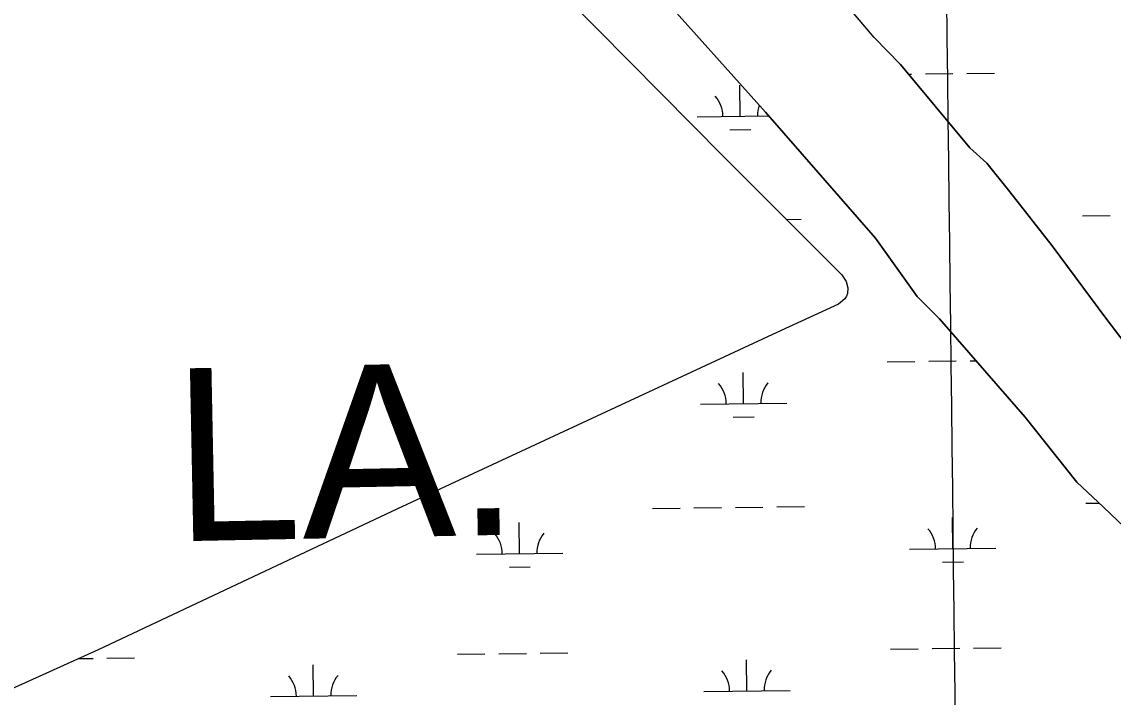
# Model space of a CAD drawing. Extents: x 3684037 to 3722149, y 433263 to 459021.
# Drawn here: x 3713459 to 3714723, y 453892 to 454674 of the extents above; entities that cross this region are included whole.
import ezdxf

# ---------------------------------------------------------------- set-up
doc = ezdxf.new("R2010")
doc.units = 0
for name, color, linetype in [('V-GRID-MAJR', 7, 'Continuous'), ('V-TOPO-GNAM-IDEN', 7, 'Continuous'), ('V-TOPO-SHOR', 7, 'Continuous'), ('V-WETL-SWMP', 7, 'Continuous')]:
    doc.layers.add(name, color=color, linetype=linetype)

msp = doc.modelspace()

# ---------------------------------------------------------------- linework, layer by layer
at = {"layer": 'V-GRID-MAJR'}
msp.add_spline([(3714717.7800000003, 438985.321), (3714645.519, 445043.8), (3714573.235, 451104.20900000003), (3714500.951, 457164.625), (3714500.9280000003, 457166.547)], degree=3, dxfattribs=at)
at = {"layer": 'V-TOPO-SHOR'}
for points in [[(3714476.8710000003, 454624.669), (3714446.274, 454655.802), (3714333.63, 454789.666), (3714188.818, 454953.887), (3714034.335, 455139.216), (3713859.532, 455329.885), (3713793.841, 455414.779), (3713570.23, 455678.659), (3713470.955, 455793.249), (3713443.268, 455821.614), (3713412.984, 455846.186), (3713398.71, 455859.946), (3713387.382, 455871.55), (3713382.369, 455878.405), (3713381.556, 455881.389), (3713379.534, 455889.907), (3713380.896, 455897.109), (3713382.696, 455905.582), (3713389.649, 455918.66500000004)], [(3714320.373, 454569.405), (3714193.807, 454711.082), (3714040.307, 454894.517), (3713885.267, 455067.50800000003), (3713790.64, 455171.886), (3713775.523, 455185.079), (3713764.31, 455193.419), (3713756.333, 455200.443), (3713736.595, 455217.229), (3713721.968, 455235.79000000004), (3713657.548, 455311.945), (3713559.254, 455429.094), (3713473.66, 455520.353), (3713454.09, 455539.25800000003)], [(3713564.125, 455255.172), (3713774.903, 455035.07300000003), (3713926.735, 454874.895), (3714089.889, 454702.189), (3714271.7290000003, 454518.24), (3714408.691, 454381.192), (3714413.948, 454373.33400000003), (3714415.697, 454366.281), (3714415.312, 454359.715), (3714414.2060000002, 454356.669), (3714412.179, 454353.331), (3714404.767, 454347.154), (3714333.396, 454314.603)], [(3714476.8710000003, 454624.669), (3714556.821, 454528.32), (3714576.682, 454510.679), (3714603.524, 454477.194), (3714652.534, 454414.929), (3714714.363, 454330.942), (3714741.782, 454295.113), (3714747.010115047, 454288.57909205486)], [(3714320.373, 454569.405), (3714447.617, 454423.686), (3714496.024, 454356.14900000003), (3714521.72, 454330.287), (3714620.946, 454216.297), (3714681.046, 454141.105), (3714712.004, 454112.29600000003), (3714769.242, 454057.618), (3714783.827, 454038.824), (3714803.654, 454010.635), (3714846.287, 453968.897), (3714868.453, 453938.943), (3714883.0160000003, 453913.701), (3714902.867, 453892.543), (3714958.907, 453829.67)], [(3714333.396, 454314.603), (3713894.15, 454110.403), (3713547.218, 453947.065), (3713157.3370000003, 453770.947)]]:
    msp.add_lwpolyline(points, dxfattribs=at)
at = {"layer": 'V-WETL-SWMP'}
for p, q in [((3714446.274529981, 454655.8022245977), (3714333.629187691, 454789.6650795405)), ((3714476.871526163, 454624.6692229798), (3714446.274529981, 454655.8022245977)), ((3714556.8215175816, 454528.3202193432), (3714476.871526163, 454624.6692229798)), ((3714486.096733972, 454613.5517786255), (3714489.500628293, 454613.5913877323)), ((3714505.499543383, 454613.77755765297), (3714537.497373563, 454614.1498974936)), ((3714553.4962886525, 454614.336067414), (3714585.4941188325, 454614.7084072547)), ((3714290.9894107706, 454564.84819880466), (3714290.5705285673, 454600.84576174)), ((3714240.9927971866, 454564.2664177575), (3714324.0173094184, 454565.23252494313)), ((3714279.1697727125, 454549.27861597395), (3714303.168147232, 454549.5578708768)), ((3714576.6835148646, 454510.6782181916), (3714556.8215175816, 454528.3202193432)), ((3714603.524512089, 454477.1942170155), (3714576.6835148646, 454510.6782181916)), ((3714652.5355071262, 454414.9282149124), (3714603.524512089, 454477.1942170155)), ((3714687.424695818, 454449.382244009), (3714719.422525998, 454449.7545838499)), ((3714344.532054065, 454445.3921140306), (3714361.537827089, 454445.5900001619)), ((3714714.3635013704, 454330.9432124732), (3714652.5355071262, 454414.9282149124)), ((3714741.782498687, 454295.1132113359), (3714714.3635013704, 454330.9432124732)), ((3714557.366231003, 454281.6834895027), (3714563.9614966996, 454281.76023471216)), ((3714461.3727329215, 454280.5664698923), (3714493.3705656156, 454280.93880976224)), ((3714509.369481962, 454281.1249796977), (3714541.3673146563, 454281.4973195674)), ((3714294.86028957, 454232.19571965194), (3714294.441407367, 454268.1932825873)), ((3714244.8636759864, 454231.61393860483), (3714344.8569031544, 454232.7775006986)), ((3714283.0406515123, 454216.6261368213), (3714307.039026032, 454216.90539172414)), ((3714189.420626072, 454110.8896517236), (3714221.418458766, 454111.26199159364)), ((3714237.417375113, 454111.4481615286), (3714269.4152078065, 454111.8205013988)), ((3714285.414124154, 454112.0066713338), (3714317.4119568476, 454112.379011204)), ((3714333.4108731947, 454112.565181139), (3714365.408705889, 454112.93752100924)), ((3714691.2946326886, 454116.7296629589), (3714707.041884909, 454116.91290442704)), ((3714035.4295107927, 454058.35231285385), (3714035.01062859, 454094.34987578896)), ((3714537.3035174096, 454064.19232408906), (3714536.8846352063, 454100.1898870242)), ((3713985.4328972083, 454057.77053180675), (3714085.426124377, 454058.93409390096)), ((3714487.3069038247, 454063.61054304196), (3714587.300130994, 454064.77410513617)), ((3714023.6098727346, 454042.78273002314), (3714047.6082472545, 454043.061984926)), ((3714525.4838793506, 454048.6227412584), (3714549.482253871, 454048.9019961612)), ((3713963.369605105, 453942.07397950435), (3713995.367437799, 453942.4463193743)), ((3714011.366354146, 453942.6324893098), (3714043.3641868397, 453943.00482917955)), ((3714059.3631031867, 453943.19099911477), (3714091.360935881, 453943.56333898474)), ((3714465.2436117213, 453947.9139907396), (3714497.241444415, 453948.2863306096)), ((3714513.240360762, 453948.47250054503), (3714545.2381934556, 453948.84484041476)), ((3714561.2371098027, 453949.03101035), (3714593.2349424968, 453949.40335021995)), ((3713524.8710765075, 453936.9714312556), (3713541.4901802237, 453937.1648179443)), ((3713557.4890965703, 453937.3509878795), (3713589.486929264, 453937.7233277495)), ((3713796.857161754, 453893.703229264), (3713796.4382795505, 453929.7007921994)), ((3714298.73116837, 453899.5432404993), (3714298.3122861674, 453935.5408034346)), ((3713746.86054817, 453893.1214482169), (3713846.8537753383, 453894.28501031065)), ((3714248.734554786, 453898.96145945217), (3714348.727781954, 453900.1250215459))]:
    msp.add_line(p, q, dxfattribs=at)
for points in [[(3714769.241, 454057.619), (3714712.004, 454112.295), (3714681.046, 454141.106), (3714620.946, 454216.297), (3714521.72, 454330.287), (3714496.025, 454356.15), (3714447.6180000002, 454423.68700000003), (3714320.373, 454569.406), (3714193.807, 454711.081), (3714040.308, 454894.518), (3713885.268, 455067.50800000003), (3713790.639, 455171.887), (3713775.524, 455185.08), (3713764.311, 455193.418), (3713756.3340000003, 455200.444), (3713736.595, 455217.228), (3713721.969, 455235.789), (3713657.548, 455311.944), (3713559.255, 455429.09500000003), (3713473.66, 455520.354), (3713454.089, 455539.25800000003)], [(3713370.161, 455466.528), (3713564.125, 455255.17100000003), (3713774.903, 455035.074), (3713926.735, 454874.896), (3714089.89, 454702.189), (3714271.7290000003, 454518.24100000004), (3714408.6920000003, 454381.192), (3714413.948, 454373.333), (3714415.697, 454366.281), (3714415.312, 454359.71400000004), (3714414.2060000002, 454356.67), (3714412.1780000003, 454353.332), (3714404.768, 454347.155), (3714333.397, 454314.604), (3713894.149, 454110.404), (3713547.218, 453947.066), (3713157.3370000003, 453770.94800000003)]]:
    msp.add_lwpolyline(points, dxfattribs=at)
for centre, radius, start, end in [((3714235.7446915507, 454564.6801839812), 35.24628790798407, 359.89486695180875, 41.43852528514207), ((3714346.2230807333, 454565.96575570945), 35.246287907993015, 160.58696006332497, 181.4385223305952), ((3714239.6155703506, 454232.02770482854), 35.24628790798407, 359.89486695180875, 41.43852528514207), ((3714350.093959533, 454233.3132765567), 35.246287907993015, 139.89486399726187, 181.4385223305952), ((3713980.184791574, 454058.1842980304), 35.24628790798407, 359.89486695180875, 41.43852528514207), ((3714090.6631807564, 454059.46986975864), 35.246287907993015, 139.89486399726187, 181.4385223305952), ((3714482.05879819, 454064.0243092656), 35.24628790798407, 359.89486695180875, 41.43852528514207), ((3714592.5371873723, 454065.30988099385), 35.246287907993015, 139.89486399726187, 181.4385223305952), ((3713741.612442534, 453893.5352144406), 35.24628790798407, 359.89486695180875, 41.43852528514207), ((3713852.0908317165, 453894.8207861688), 35.246287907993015, 139.89486399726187, 181.4385223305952), ((3714243.4864491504, 453899.3752256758), 35.24628790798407, 359.89486695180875, 41.43852528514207), ((3714353.9648383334, 453900.66079740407), 35.246287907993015, 139.89486399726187, 181.4385223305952)]:
    msp.add_arc(centre, radius, start, end, dxfattribs=at)

# ---------------------------------------------------------------- texts
at = {"layer": 'V-TOPO-GNAM-IDEN'}
msp.add_text('LA.', height=199.99959800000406, rotation=1.1351415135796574, dxfattribs=at).set_placement((3713635.6127612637, 454072.6564870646))

doc.saveas('drawing.dxf')
